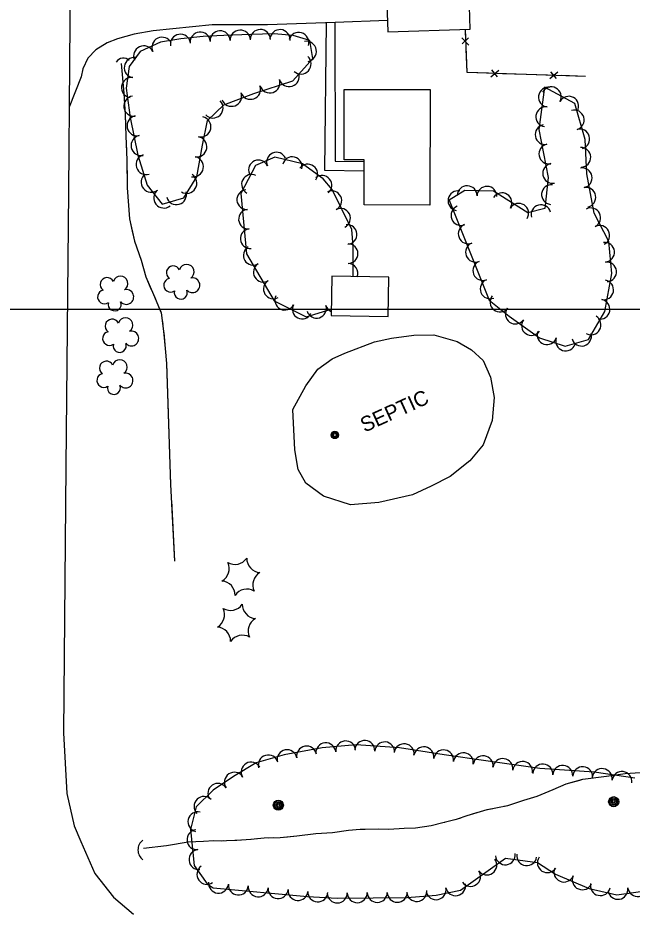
# Model space of a CAD drawing. Extents: x 353423 to 364002, y 127000 to 201942.
# Drawn here: x 362635.1 to 362881.3, y 132258.9 to 132616.7 of the extents above; entities that cross this region are included whole.
import ezdxf

# ---------------------------------------------------------------- set-up
doc = ezdxf.new("R2010")
doc.units = 0
for name, color, linetype in [('E_DTM_SlopeBottom', 7, 'Continuous'), ('E_DTM_SlopeTop', 7, 'Continuous'), ('E_FEN_Generic', 7, 'Continuous'), ('E_LAND_BrushLine', 7, 'Continuous'), ('E_LAND_TreeLine', 7, 'Continuous'), ('E_MISCPROP', 7, 'Continuous'), ('E_STRUCT_WingWall', 7, 'Continuous'), ('E_UTL_ETransformer', 7, 'Continuous'), ('E_WTR_FlowLine', 7, 'Continuous')]:
    doc.layers.add(name, color=color, linetype=linetype)

msp = doc.modelspace()

# ---------------------------------------------------------------- linework, layer by layer
at = {"layer": 'E_DTM_SlopeBottom'}
for p, q in [((362812.97, 132608.76), (362815.84, 132605.72)), ((362815.72, 132608.73), (362813.13, 132606.25)), ((362824.67, 132593.15), (362827.91, 132595.8)), ((362824.91, 132595.9), (362827.19, 132593.13)), ((362848.3, 132592.4), (362851.54, 132595.04)), ((362848.53, 132595.14), (362850.81, 132592.38))]:
    msp.add_line(p, q, dxfattribs=at)
for points in [[(362814.32, 132612.05), (362814.41, 132609.8)], [(362814.32, 132612.05), (362814.98, 132594.94), (362862.54, 132593.42)], [(362814.62, 132604.23), (362814.98, 132594.94), (362815.3, 132594.93)], [(362815.3, 132594.93), (362823.74, 132594.66)], [(362829.32, 132594.48), (362838.92, 132594.17)], [(362838.92, 132594.17), (362847.36, 132593.9)], [(362852.94, 132593.73), (362862.54, 132593.42)]]:
    msp.add_lwpolyline(points, dxfattribs=at)
for centre, radius, start, end in [((362677.34, 132597.34), 3.25, 43.4618, 149.7014), ((362688.18, 132283.47), 4.95, 127.4223, 233.6619)]:
    msp.add_arc(centre, radius, start, end, dxfattribs=at)
at = {"layer": 'E_DTM_SlopeTop'}
msp.add_lwpolyline([(362659.51, 133020.9), (362658.59, 132925.43), (362657.76, 132840.15), (362657.19, 132735.36), (362656.15, 132649.36), (362655.36, 132547.1), (362654.31, 132436.98), (362653.45, 132330.41), (362654.72, 132306.11), (362657.72, 132293.11), (362660.28, 132286.77), (362666, 132274.03), (362673.4, 132264.59), (362681.48, 132257.67)], dxfattribs=at)
at = {"layer": 'E_FEN_Generic'}
for points in [[(362717.67, 132581.94), (362729.73, 132586.39), (362745.24, 132591.47), (362753.34, 132600.41), (362752.07, 132607.71), (362745.49, 132609.69), (362737.78, 132610.26), (362728.49, 132610.05), (362717.66, 132609.65), (362709.4, 132609.24), (362700.43, 132608.27), (362692.27, 132606.96), (362684.17, 132603.18), (362679.72, 132597.25), (362678.48, 132588.51), (362680.09, 132576.76), (362683.16, 132561.68), (362686.87, 132549.65), (362692.88, 132542.1), (362701.65, 132544.62), (362706.87, 132553.04), (362709.06, 132565.76), (362711.14, 132575.61), (362717.67, 132581.94)], [(362823.92, 132503.7), (362832.04, 132497.28), (362844.15, 132488.62), (362854.38, 132485.16), (362863.82, 132487.86), (362870.33, 132499.07), (362873.2, 132514.29), (362871.9, 132527.12), (362866.05, 132538.5), (362863.09, 132554.28), (362862.52, 132568.06), (362858.35, 132582.35), (362846.18, 132588.92), (362843.85, 132572.06), (362847.63, 132552.74), (362846.26, 132540.42), (362839.47, 132538.58), (362825.77, 132547.25), (362814.26, 132547.59), (362807.96, 132543.73), (362823.92, 132503.7)], [(362761.07, 132547.91), (362757.52, 132552.25), (362749.14, 132558.25), (362738.15, 132560.92), (362730.29, 132557.56), (362724.52, 132546.4), (362726.68, 132522.16), (362737.86, 132503.43), (362750.63, 132496.94), (362760.69, 132500.03)], [(362769.48, 132513.05), (362769.53, 132525.29), (362768.92, 132531.96), (362761.07, 132547.91)], [(362882.38, 132312.23), (362866.01, 132314.59), (362844.26, 132316.01), (362822.61, 132319.13), (362805.96, 132321.58), (362788.04, 132324.39), (362770.74, 132325.61), (362757.01, 132324.32), (362741.86, 132321.49), (362730.65, 132318.29), (362721.55, 132312.88), (362713.33, 132307.33), (362706.56, 132300.72), (362704.35, 132291.58), (362705.81, 132277.18), (362710.94, 132269.93), (362713.4, 132268.23), (362751.17, 132264.77)], [(362751.17, 132264.77), (362763.08, 132264.11), (362777.5, 132264.33), (362791.15, 132264.39), (362802.7, 132265.37), (362812.48, 132267.39), (362830.56, 132280.2), (362843.35, 132278.45), (362850.54, 132273.77), (362864.07, 132268.05), (362875.2, 132265.5), (362887.54, 132267.27)]]:
    msp.add_lwpolyline(points, dxfattribs=at)
for centre, radius, start, end in [((362708.2, 132606.98), 4.05, 6.1556, 186.1403), ((362716.16, 132607.45), 4.05, 2.85, 182.8347), ((362724.22, 132607.77), 4.05, 2.1534, 182.1381), ((362732.28, 132608.02), 4.05, 1.2974, 181.2821), ((362740.16, 132607.96), 4.05, 355.7611, 175.7458), ((362747.66, 132606.83), 4.05, 343.2756, 163.2603), ((362692.87, 132604.91), 4.05, 25.0846, 205.0693), ((362700.27, 132606.1), 4.05, 9.11, 189.0947), ((362750.69, 132603.28), 4.05, 279.892, 99.8767), ((362685.54, 132601.48), 4.05, 25.0846, 205.0693), ((362681.8, 132596.79), 4.05, 81.9097, 261.8944), ((362748.54, 132598.27), 4.05, 227.8327, 47.8174), ((362743.78, 132593.22), 4.05, 198.1562, 18.1408), ((362680.66, 132588.77), 4.05, 81.9097, 261.8944), ((362728.33, 132588.13), 4.05, 200.2521, 20.2368), ((362736.09, 132590.7), 4.05, 198.1562, 18.1408), ((362720.74, 132585.33), 4.05, 200.2521, 20.2368), ((362847.72, 132584.94), 3.96, 82.1485, 262.1332), ((362848.88, 132585.11), 3.96, 331.6376, 151.6223), ((362681.6, 132581.34), 4.05, 97.8192, 277.8039), ((362713.3, 132580.65), 4.05, 224.1087, 44.0934), ((362855.85, 132581.34), 3.96, 331.6376, 151.6223), ((362846.64, 132577.1), 3.96, 82.1485, 262.1332), ((362858.09, 132575.82), 3.96, 286.2651, 106.2498), ((362682.92, 132573.5), 4.05, 101.5147, 281.4993), ((362708.44, 132573.08), 4.05, 258.0794, 78.0641), ((362846.38, 132569.96), 3.96, 101.0722, 281.0569), ((362860.31, 132568.22), 3.96, 286.2651, 106.2498), ((362684.53, 132565.57), 4.05, 101.5147, 281.4993), ((362706.79, 132565.07), 4.05, 260.2606, 80.2452), ((362847.89, 132562.2), 3.96, 101.0722, 281.0569), ((362860.74, 132560.84), 3.96, 272.376, 92.3606), ((362686.53, 132557.95), 4.05, 107.1559, 287.1406), ((362705.42, 132557.09), 4.05, 260.2606, 80.2452), ((362738.73, 132558.94), 3.93, 23.157, 203.1417), ((362745.05, 132557.13), 3.93, 346.3377, 166.3224), ((362731.51, 132555.85), 3.93, 23.157, 203.1417), ((362751.31, 132554.17), 3.93, 324.4164, 144.401), ((362849.41, 132554.43), 3.96, 101.0722, 281.0569), ((362688.57, 132550.92), 4.05, 128.4995, 308.4842), ((362702.78, 132550.47), 4.05, 238.1934, 58.1781), ((362728.71, 132550.05), 3.93, 62.6673, 242.652), ((362757, 132549.65), 3.93, 309.2863, 129.271), ((362861.28, 132552.65), 3.96, 280.66, 100.6446), ((362693.6, 132544.59), 4.05, 128.4995, 308.4842), ((362698.63, 132545.96), 4.05, 196.0333, 16.018), ((362726.8, 132543.91), 3.93, 95.1079, 275.0926), ((362760.96, 132543.48), 3.93, 296.2009, 116.1856), ((362811.46, 132543.48), 3.96, 79.2103, 259.195), ((362815.17, 132545.49), 3.96, 358.3351, 178.3198), ((362823.09, 132545.26), 3.96, 358.3351, 178.3198), ((362829.13, 132542.67), 3.96, 327.6944, 147.6791), ((362848.96, 132545.95), 3.96, 83.6496, 263.6343), ((362862.75, 132544.87), 3.96, 280.66, 100.6446), ((362727.5, 132536.09), 3.93, 95.1079, 275.0926), ((362764.43, 132536.44), 3.93, 296.2009, 116.1856), ((362812.65, 132537.56), 3.96, 111.758, 291.7426), ((362835.83, 132538.44), 3.96, 327.6944, 147.6791), ((362844.75, 132537.86), 3.96, 15.1213, 195.1059), ((362864.69, 132536.62), 3.96, 297.2139, 117.1985), ((362728.2, 132528.27), 3.93, 95.1079, 275.0926), ((362767.04, 132529.93), 3.93, 275.1905, 95.1752), ((362815.58, 132530.21), 3.96, 111.758, 291.7426), ((362868.31, 132529.58), 3.96, 297.2139, 117.1985), ((362729.42, 132521.58), 3.93, 120.8516, 300.8363), ((362767.46, 132522.29), 3.93, 269.815, 89.7997), ((362818.51, 132522.85), 3.96, 111.758, 291.7426), ((362870.25, 132522.85), 3.96, 275.7939, 95.7785), ((362702.74, 132515), 2.97, 302.955, 164.1889), ((362733.44, 132514.84), 3.93, 120.8516, 300.8363), ((362767.43, 132514.44), 3.93, 338.7225, 89.7997), ((362821.45, 132515.5), 3.96, 111.758, 291.7426), ((362871.05, 132514.97), 3.96, 275.7939, 95.7785), ((362697.38, 132514.6), 2.78, 25.9259, 233.6989), ((362670.87, 132509.91), 2.78, 25.9259, 233.6989), ((362676.23, 132510.31), 2.97, 302.955, 164.1889), ((362696.34, 132509.64), 2.78, 102.6029, 303.614), ((362705.06, 132509.63), 2.97, 220.6058, 103.5791), ((362737.47, 132508.1), 3.93, 120.8516, 300.8363), ((362824.38, 132508.15), 3.96, 111.758, 291.7426), ((362869.87, 132507.78), 3.96, 259.3439, 79.3286), ((362669.83, 132504.96), 2.78, 102.6029, 303.614), ((362678.56, 132504.94), 2.97, 220.6058, 103.5791), ((362700.41, 132506.66), 2.61, 165.311, 23.2437), ((362742.03, 132503.62), 3.93, 153.0651, 333.0498), ((362828.31, 132502.87), 3.96, 141.6521, 321.6368), ((362868.4, 132500), 3.96, 259.3439, 79.3286), ((362673.9, 132501.98), 2.61, 165.311, 23.2437), ((362749.03, 132500.06), 3.93, 153.0651, 333.0498), ((362754.82, 132500.38), 3.93, 197.0858, 17.0704), ((362762.32, 132502.68), 3.93, 197.0858, 245.1855), ((362834.48, 132498.08), 3.96, 144.4257, 324.4104), ((362678.24, 132493.66), 2.97, 302.955, 164.1889), ((362864.84, 132493.75), 3.96, 239.8253, 59.81), ((362672.88, 132493.26), 2.78, 25.9259, 233.6989), ((362840.92, 132493.47), 3.96, 144.4257, 324.4104), ((362671.84, 132488.3), 2.78, 102.6029, 303.614), ((362680.57, 132488.29), 2.97, 220.6058, 103.5791), ((362847.15, 132489.79), 3.96, 161.3412, 341.3258), ((362861.02, 132489.22), 3.96, 195.9595, 15.9442), ((362675.91, 132485.32), 2.61, 165.311, 23.2437), ((362854.65, 132487.26), 3.96, 161.3412, 341.3258), ((362670.59, 132476.44), 2.78, 25.9259, 233.6989), ((362675.95, 132476.84), 2.97, 302.955, 164.1889), ((362669.55, 132471.48), 2.78, 102.6029, 303.614), ((362678.27, 132471.47), 2.97, 220.6058, 103.5791), ((362673.62, 132468.5), 2.61, 165.311, 23.2437), ((362722.1, 132403.53), 5.72, 239.7427, 325.5076), ((362732.55, 132400.26), 5.72, 179.7427, 265.5076), ((362714.05, 132396.12), 5.72, 299.7427, 25.5076), ((362734.94, 132389.59), 5.72, 119.7427, 205.5076), ((362716.45, 132385.45), 5.72, 359.7427, 85.5076), ((362726.89, 132382.18), 5.72, 59.7427, 145.5076), ((362720.3, 132385.1), 5.72, 239.7427, 325.5076), ((362730.74, 132381.83), 5.72, 179.7427, 265.5076), ((362712.25, 132377.69), 5.72, 299.7427, 25.5076), ((362733.13, 132371.15), 5.72, 119.7427, 205.5076), ((362714.64, 132367.01), 5.72, 359.7427, 85.5076), ((362725.08, 132363.74), 5.72, 59.7427, 145.5076), ((362750.83, 132321.04), 4, 10.5835, 190.5682), ((362758.53, 132322.36), 4, 5.3454, 185.3301), ((362766.49, 132323.1), 4, 5.3454, 185.3301), ((362774.13, 132323.27), 4, 355.9837, 175.9684), ((362782.11, 132322.71), 4, 355.9837, 175.9684), ((362789.89, 132321.98), 4, 351.0986, 171.0833), ((362797.8, 132320.74), 4, 351.0986, 171.0833), ((362735.45, 132317.48), 4, 15.9747, 195.9593), ((362742.97, 132319.57), 4, 10.5835, 190.5682), ((362805.72, 132319.5), 4, 351.647, 171.6317), ((362813.64, 132318.33), 4, 351.647, 171.6317), ((362821.56, 132317.17), 4, 351.647, 171.6317), ((362728.62, 132314.64), 4, 30.7496, 210.7342), ((362829.48, 132316.03), 4, 351.8101, 171.7948), ((362837.4, 132314.89), 4, 351.8101, 171.7948), ((362845.5, 132313.83), 4, 356.2665, 176.2512), ((362721.87, 132310.56), 4, 33.9781, 213.9627), ((362853.48, 132313.31), 4, 356.2665, 176.2512), ((362861.47, 132312.79), 4, 356.2665, 176.2512), ((362869.26, 132312.01), 4, 351.784, 171.7687), ((362877.18, 132310.86), 4, 351.784, 171.7687), ((362715.23, 132306.09), 4, 33.9781, 213.9627), ((362709.7, 132300.86), 4, 44.314, 224.2987), ((362707.27, 132294.74), 4, 76.4458, 256.4305), ((362706.87, 132287.56), 4, 95.8041, 275.7888), ((362707.67, 132279.6), 4, 95.8041, 275.7888), ((362830.46, 132281.51), 4, 186.561, 6.5457), ((362839.05, 132281.15), 4, 172.2247, 352.2094), ((362823.05, 132277.44), 4, 215.3349, 35.3196), ((362847.32, 132278.36), 4, 146.9897, 326.9744), ((362710.86, 132273.67), 4, 125.2662, 305.2509), ((362816.52, 132272.82), 4, 215.3349, 35.3196), ((362853.94, 132274.61), 4, 157.0709, 337.0555), ((362861.31, 132271.49), 4, 157.0709, 337.0555), ((362715.5, 132270.14), 4, 174.767, 354.7517), ((362723.47, 132269.41), 4, 174.767, 354.7517), ((362731.44, 132268.68), 4, 174.767, 354.7517), ((362739.4, 132267.95), 4, 174.767, 354.7517), ((362747.37, 132267.22), 4, 174.767, 354.7517), ((362802.69, 132267.51), 4, 191.6515, 11.6362), ((362810.52, 132269.12), 4, 191.6515, 11.6362), ((362868.55, 132269.17), 4, 167.0898, 347.0744), ((362875.6, 132267.67), 4, 188.167, 8.1517), ((362883.52, 132268.81), 4, 188.167, 8.1517), ((362755.28, 132266.64), 4, 176.8515, 356.8362), ((362763.12, 132266.21), 4, 180.8859, 0.8706), ((362771.12, 132266.33), 4, 180.8859, 0.8706), ((362779.15, 132266.43), 4, 180.2427, 0.2273), ((362787.15, 132266.47), 4, 180.2427, 0.2273), ((362794.97, 132266.81), 4, 184.8744, 4.8591)]:
    msp.add_arc(centre, radius, start, end, dxfattribs=at)
at = {"layer": 'E_LAND_BrushLine'}
for centre, radius in [((362739.48, 132301.37), 2.02), ((362873.89, 132302.77), 2.02), ((362873.88, 132302.77), 1.52), ((362873.92, 132302.77), 1.01), ((362873.91, 132302.78), 0.502), ((362739.47, 132301.37), 1.52), ((362739.51, 132301.37), 1.01), ((362739.5, 132301.38), 0.502)]:
    msp.add_circle(centre, radius, dxfattribs=at)
at = {"layer": 'E_LAND_TreeLine'}
msp.add_line((360000, 132500), (364000, 132500), dxfattribs=at)
msp.add_line((360000, 132500), (364000, 132500), dxfattribs=at)
at = {"layer": 'E_MISCPROP'}
for points in [[(362783.19, 132615.62), (362762.22, 132614.81), (362735.1, 132613.91), (362713.03, 132613.98), (362689.33, 132611.46), (362681.75, 132610.14), (362675.02, 132608.32), (362670.95, 132606.65), (362666.33, 132603.9), (362663.16, 132600.55), (362661.18, 132596.31), (362660.49, 132593.08), (362655.62, 132580.88)], [(362758.67, 132614.69), (362757.99, 132555.77), (362773.9, 132555.39)], [(362762.18, 132614.8), (362762.26, 132559.38), (362773.91, 132559.21)]]:
    msp.add_lwpolyline(points, dxfattribs=at)
at = {"layer": 'E_STRUCT_WingWall'}
for points in [[(362676.51, 132598.49), (362677.57, 132586.53), (362678.16, 132577.88), (362678.4, 132569.32), (362678.78, 132559.82), (362678.96, 132548.67), (362679.83, 132536.26), (362681.79, 132527.26), (362684.51, 132519.62), (362686.34, 132512.93), (362689.52, 132505.86), (362692.57, 132498.54), (362693.51, 132491.27), (362694.09, 132484.31), (362694.7, 132478.3), (362696.26, 132429.82), (362697.93, 132399.05)], [(362676.51, 132598.49), (362677.57, 132586.53), (362678.16, 132577.88), (362678.26, 132574.12)], [(362678.36, 132570.77), (362678.4, 132569.32), (362678.41, 132569.1)], [(362678.54, 132565.73), (362678.61, 132564.04)], [(362678.75, 132560.67), (362678.78, 132559.82), (362678.8, 132558.98)], [(362678.85, 132555.61), (362678.96, 132548.67), (362679.83, 132536.26), (362680.91, 132531.31)], [(362680.91, 132531.31), (362681.79, 132527.26), (362684.51, 132519.62), (362686.34, 132512.93), (362688.45, 132508.23)], [(362689.81, 132505.15), (362690.46, 132503.6)], [(362691.76, 132500.49), (362692.41, 132498.94)], [(362692.94, 132495.66), (362693.16, 132494)], [(362693.55, 132490.69), (362694.09, 132484.31), (362694.7, 132478.3), (362695.09, 132466.34)], [(362695.09, 132466.34), (362695.87, 132441.93)], [(362695.98, 132438.56), (362696.04, 132436.88)], [(362696.14, 132433.51), (362696.2, 132431.83)], [(362696.34, 132428.46), (362696.43, 132426.78)], [(362696.61, 132423.42), (362697.93, 132399.05)], [(362685.45, 132284.14), (362694.71, 132285.25), (362703.34, 132286.74), (362709.46, 132287.02), (362713.68, 132287.26), (362716.56, 132287.16), (362718.68, 132287.19), (362722.81, 132287.39), (362728.48, 132287.72), (362733.87, 132288.27), (362740.22, 132288.43), (362746.87, 132289.11), (362754.54, 132290.02), (362761.19, 132290.38), (362767.67, 132291.35), (362772.3, 132291.74), (362779.56, 132291.84), (362783.74, 132291.8), (362789.97, 132292.12), (362794.42, 132292.29), (362800.68, 132293.24), (362805.48, 132294.44), (362811.27, 132295.87), (362815.12, 132297.2), (362823.18, 132299.65), (362831.41, 132301.24), (362837.92, 132303.36), (362843.19, 132304.98), (362849.57, 132307.64), (362854.87, 132309.92), (362861.56, 132311.8), (362871.02, 132313.06), (362878.52, 132314.02), (362888.56, 132314.67)], [(362860.31, 132311.45), (362861.56, 132311.8), (362871.02, 132313.06), (362878.52, 132314.02), (362888.56, 132314.67), (362892.42, 132314.95)], [(362829.83, 132300.94), (362831.41, 132301.24), (362837.92, 132303.36), (362843.19, 132304.98), (362849.57, 132307.64), (362854.87, 132309.92), (362860.31, 132311.45)], [(362823.27, 132299.67), (362825.45, 132300.09)], [(362810.49, 132295.68), (362811.27, 132295.87), (362812.61, 132296.33)], [(362816.85, 132297.73), (362818.99, 132298.38)], [(362774.24, 132291.77), (362779.56, 132291.84), (362783.74, 132291.8), (362789.97, 132292.12), (362794.42, 132292.29), (362800.68, 132293.24), (362805.48, 132294.44), (362806.23, 132294.62)], [(362742.02, 132288.62), (362746.87, 132289.11), (362754.54, 132290.02), (362761.19, 132290.38), (362767.67, 132291.35), (362772.3, 132291.74), (362774.24, 132291.77)], [(362685.45, 132284.14), (362694.71, 132285.25), (362703.34, 132286.74), (362709.46, 132287.02), (362713.68, 132287.26), (362716.56, 132287.16), (362717.53, 132287.17)], [(362721.99, 132287.35), (362722.81, 132287.39), (362724.22, 132287.47)], [(362728.69, 132287.74), (362730.91, 132287.97)], [(362735.36, 132288.31), (362737.58, 132288.37)]]:
    msp.add_lwpolyline(points, dxfattribs=at)
at = {"layer": 'E_UTL_ETransformer'}
for points in [[(362778.08, 132487.02), (362784.87, 132488.46), (362793.76, 132489.57), (362801.78, 132489.71), (362811.2, 132487.08), (362816.89, 132483.79), (362821.57, 132479.51), (362824.53, 132472.81), (362826.04, 132464.69), (362825.19, 132455.46), (362821.64, 132445.69), (362816.2, 132439.33), (362808.42, 132432.98), (362800.8, 132429.12), (362793.27, 132425.67), (362779.76, 132422.65), (362768.37, 132421.71), (362757.65, 132425.2), (362750.45, 132430.39), (362747.39, 132435.83), (362746.08, 132443.69)], [(362746.08, 132443.69), (362745.24, 132459.83), (362750.55, 132469.29), (362755.36, 132475.98), (362761.07, 132480.14), (362766.08, 132482.35), (362778.08, 132487.02)]]:
    msp.add_lwpolyline(points, dxfattribs=at)
for centre, radius in [((362762.13, 132449.68), 1.5), ((362762.14, 132449.69), 1.22), ((362762.15, 132449.68), 0.968), ((362762.16, 132449.66), 0.605)]:
    msp.add_circle(centre, radius, dxfattribs=at)
at = {"layer": 'E_WTR_FlowLine'}
for points in [[(362783.33, 132611.08), (362816.39, 132612.12), (362815.68, 132634.96), (362782.62, 132633.92)], [(362765.92, 132588.05), (362800.33, 132587.96), (362800.21, 132541.69), (362773.87, 132541.76), (362773.91, 132559.88), (362765.85, 132559.9)], [(362760.65, 132497.56), (362783.48, 132497.14), (362783.77, 132512.79), (362760.93, 132513.21)]]:
    msp.add_lwpolyline(points, close=True, dxfattribs=at)

# ---------------------------------------------------------------- texts
at = {"layer": 'E_UTL_ETransformer'}
msp.add_text('SEPTIC', height=6, rotation=24.5313, dxfattribs=at).set_placement((362774.06, 132450.54))

doc.saveas('drawing.dxf')
